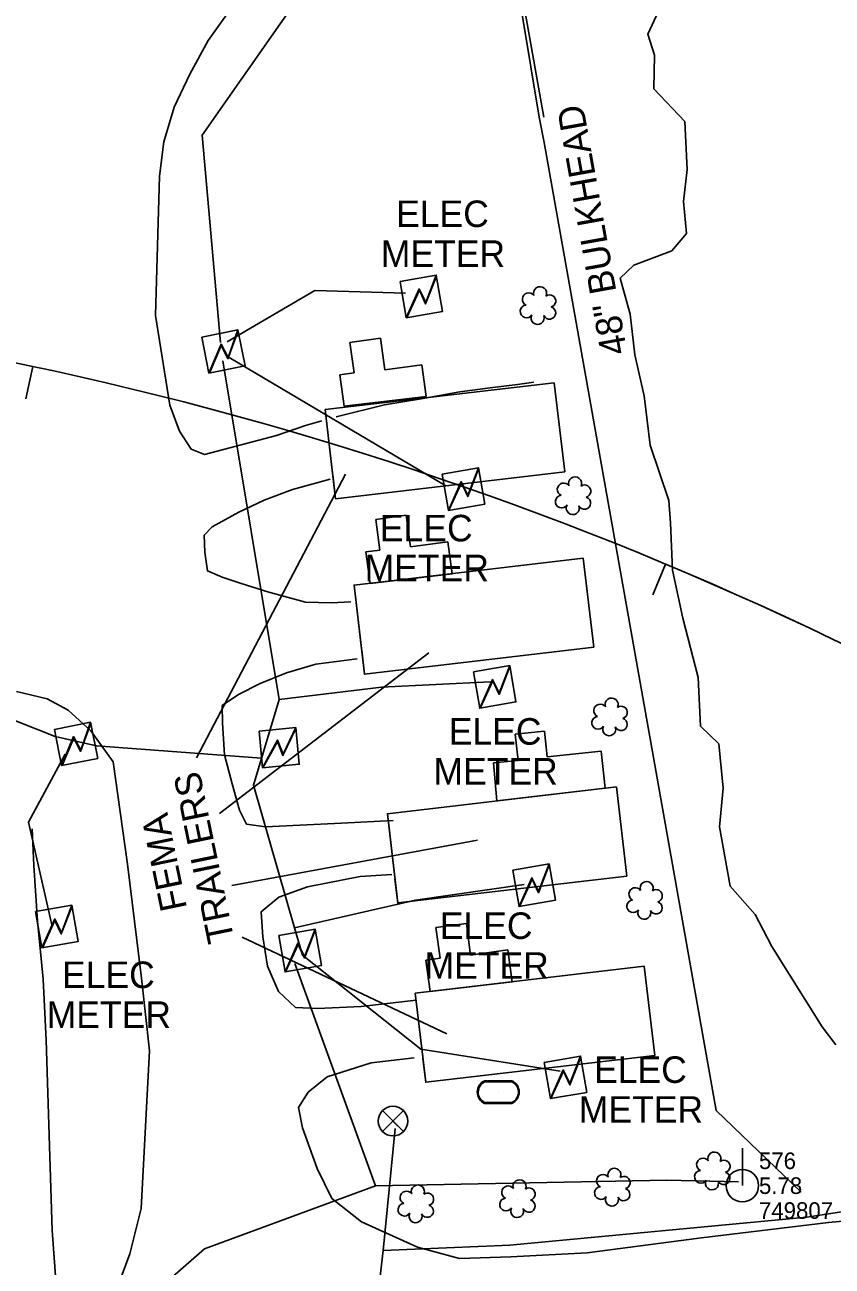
# Model space of a CAD drawing. Extents: x 3040896 to 3051146, y 687568 to 732976.
# Drawn here: x 3049678.5 to 3049800.1, y 691433.7 to 691620.7 of the extents above; entities that cross this region are included whole.
import ezdxf

# ---------------------------------------------------------------- set-up
doc = ezdxf.new("R2010")
doc.units = 0
for name, color, linetype in [('Default', 7, 'Continuous'), ('Exist Building', 7, 'Continuous'), ('Exist Building Leader', 7, 'Continuous'), ('Exist Building Text', 7, 'Continuous'), ('Exist Hydro Stream or Body of Water', 7, 'Continuous'), ('Exist Other Culture Area Outline', 7, 'Continuous'), ('Exist Other Culture Fence Line', 7, 'Continuous'), ('Exist Roads Soil', 7, 'Continuous'), ('Exist Utilities Power Pole CELL', 7, 'Continuous'), ('Exist Utilities Power Pole Cogo Comment', 7, 'Continuous'), ('Exist Utilities Power Pole Cogo Elevation', 7, 'Continuous'), ('Exist Utilities Power Pole Cogo Number', 7, 'Continuous'), ('Exist Utilities Power Transformer CELL', 7, 'Continuous'), ('Exist Utilities Power Transformer Text', 7, 'Continuous'), ('Exist Utilities Power UG Cable SUE', 7, 'Continuous'), ('Exist Utilities Water Meter CELL', 7, 'Continuous'), ('Exist Utilities Water UG Line SUE', 7, 'Continuous'), ('Exist Utilities Water Valve CELL', 7, 'Continuous'), ('Exist Vegetation Shrub CELL', 7, 'Continuous'), ('Prop Horizontal Alignment', 7, 'Continuous'), ('Prop Horizontal Alignment Tick Small', 7, 'Continuous')]:
    doc.layers.add(name, color=color, linetype=linetype)

# ---------------------------------------------------------------- blocks, each defined once
blk = doc.blocks.new('EXIST UTILITIES POWER POLE')
at = {"layer": 'Exist Utilities Power Pole CELL'}
for q in [(0, 0.1125), (0, 0)]:
    blk.add_line((0, 0), q, dxfattribs=at)
blk.add_circle((0, 0), 0.049, dxfattribs=at)

msp = doc.modelspace()

# ---------------------------------------------------------------- linework, layer by layer
at = {"layer": 'Default'}
msp.add_arc((3049568.82, 691046.89), 534, 341.451, 92.5145, dxfattribs=at)
at = {"layer": 'Exist Building'}
for p, q in [((3049723.72, 691562.76), (3049758.23, 691566.81)), ((3049758.23, 691566.81), (3049759.81, 691553.38)), ((3049725.3, 691549.33), (3049724.88, 691552.93)), ((3049759.81, 691553.38), (3049725.3, 691549.33)), ((3049728.09, 691536.31), (3049762.6, 691540.36)), ((3049762.6, 691540.36), (3049764.17, 691526.94)), ((3049729.66, 691522.89), (3049729.24, 691526.49)), ((3049764.17, 691526.94), (3049729.66, 691522.89)), ((3049733.09, 691501.86), (3049767.6, 691505.91)), ((3049767.6, 691505.91), (3049769.17, 691492.48)), ((3049734.67, 691488.43), (3049734.24, 691492.03)), ((3049769.17, 691492.48), (3049734.67, 691488.43)), ((3049737.29, 691474.83), (3049771.8, 691478.88)), ((3049771.8, 691478.88), (3049773.38, 691465.45)), ((3049738.45, 691465.01), (3049738.42, 691465.24)), ((3049738.87, 691461.4), (3049738.45, 691465.01)), ((3049773.38, 691465.45), (3049738.87, 691461.4))]:
    msp.add_line(p, q, dxfattribs=at)
for points in [[(3049755.98, 691606.8), (3049750.9, 691637.5), (3049758.34, 691691.09), (3049768.52, 691719.89), (3049771.09, 691727.08), (3049771.09, 691727.08), (3049778.88, 691749.84)], [(3049756.7, 691602.98), (3049755.98, 691606.8)], [(3049795.41, 691444.87), (3049782.63, 691457.14), (3049773.2, 691510.32), (3049756.7, 691602.98)], [(3049724.88, 691552.93), (3049725.3, 691549.33), (3049723.72, 691562.76), (3049724.85, 691553.17)], [(3049729.24, 691526.49), (3049729.66, 691522.89), (3049728.09, 691536.31), (3049729.21, 691526.73)], [(3049734.24, 691492.03), (3049734.67, 691488.43), (3049733.09, 691501.86), (3049734.22, 691492.27)], [(3049738.45, 691465.01), (3049738.87, 691461.4), (3049737.29, 691474.83), (3049738.42, 691465.24)]]:
    msp.add_lwpolyline(points, dxfattribs=at)
at = {"layer": 'Exist Building Leader'}
for points in [[(3049726.8, 691553.05), (3049704.32, 691510.28)], [(3049739.36, 691526.1), (3049707.79, 691501.88)], [(3049746.66, 691497.9), (3049709.67, 691491.05)], [(3049742.05, 691468.72), (3049711.2, 691483.29)]]:
    msp.add_lwpolyline(points, dxfattribs=at)
at = {"layer": 'Exist Hydro Stream or Body of Water'}
msp.add_lwpolyline([(3049800.65, 691467.07), (3049798.59, 691469.78), (3049791.02, 691481.88), (3049788.51, 691486.71), (3049784.73, 691490.97), (3049783.13, 691499.87), (3049783.68, 691505.73), (3049783, 691512.42), (3049780.24, 691515.05), (3049779.89, 691522.4), (3049777.61, 691531.35), (3049776.06, 691538.55), (3049775.72, 691545.72), (3049775.48, 691549.08), (3049772.67, 691557.4), (3049771.76, 691564.82), (3049770.36, 691570.99), (3049769.66, 691577.15), (3049768.15, 691582.57), (3049770.22, 691584.52), (3049775.94, 691586.66), (3049778.17, 691589.31), (3049777.68, 691594.12), (3049778.26, 691598.93), (3049777.91, 691606.16), (3049773.23, 691611.1), (3049773.32, 691616.14), (3049772.31, 691619.32), (3049775.86, 691626.95)], dxfattribs=at)
at = {"layer": 'Exist Other Culture Area Outline'}
for p, q in [((3049727.46, 691572.89), (3049732.04, 691573.52)), ((3049728.09, 691568.29), (3049727.46, 691572.89)), ((3049732.04, 691573.52), (3049732.69, 691568.75)), ((3049732.69, 691568.75), (3049738.31, 691569.51)), ((3049738.31, 691569.51), (3049738.96, 691564.72)), ((3049725.96, 691568), (3049728.09, 691568.29)), ((3049726.61, 691563.27), (3049725.96, 691568)), ((3049738.96, 691564.72), (3049726.61, 691563.27)), ((3049731.34, 691546.2), (3049735.92, 691546.83)), ((3049731.97, 691541.6), (3049731.34, 691546.2)), ((3049735.92, 691546.83), (3049736.57, 691542.06)), ((3049736.57, 691542.06), (3049742.19, 691542.82)), ((3049742.19, 691542.82), (3049742.84, 691538.03)), ((3049729.85, 691541.31), (3049731.97, 691541.6)), ((3049730.49, 691536.58), (3049729.85, 691541.31)), ((3049742.84, 691538.03), (3049730.49, 691536.58)), ((3049752.37, 691513.87), (3049756.75, 691514.33)), ((3049756.75, 691514.33), (3049757.16, 691510.45)), ((3049752.79, 691509.89), (3049752.37, 691513.87)), ((3049757.16, 691510.45), (3049765.28, 691511.31)), ((3049765.28, 691511.31), (3049765.88, 691505.71)), ((3049749.09, 691509.56), (3049752.79, 691509.89)), ((3049749.59, 691503.8), (3049749.09, 691509.56)), ((3049765.88, 691505.71), (3049749.59, 691503.8)), ((3049740.4, 691484.72), (3049744.99, 691485.35)), ((3049741.03, 691480.11), (3049740.4, 691484.72)), ((3049744.99, 691485.35), (3049745.64, 691480.58)), ((3049745.64, 691480.58), (3049751.26, 691481.34)), ((3049751.26, 691481.34), (3049751.91, 691476.55)), ((3049738.91, 691479.82), (3049741.03, 691480.11)), ((3049739.56, 691475.1), (3049738.91, 691479.82)), ((3049751.91, 691476.55), (3049739.56, 691475.1))]:
    msp.add_line(p, q, dxfattribs=at)
at = {"layer": 'Exist Other Culture Fence Line'}
msp.add_lwpolyline([(3049756.64, 691606.83), (3049752.59, 691629.73), (3049751.31, 691637.28), (3049752.18, 691645.03), (3049753.41, 691652.45), (3049754.08, 691660.27), (3049755.4, 691667.08), (3049756.43, 691675.18), (3049757.69, 691683.17), (3049758.6, 691690.79), (3049761.05, 691697.94), (3049766.5, 691711.99), (3049780.64, 691753.04)], dxfattribs=at)
at = {"layer": 'Exist Roads Soil'}
for points in [[(3049711.27, 691625.67), (3049706.1, 691618.38), (3049703.33, 691613.3), (3049700.96, 691608.32), (3049699.41, 691603.08), (3049698.76, 691597.92), (3049698.15, 691576.95), (3049700.32, 691563.42), (3049701.77, 691559.52), (3049703.55, 691556.81), (3049705.55, 691555.97), (3049707.45, 691556.48), (3049716.38, 691558.88), (3049720.76, 691560.34), (3049723.24, 691561.06)], [(3049725.38, 691561.68), (3049732.68, 691563.47), (3049738.17, 691564.38), (3049744.02, 691565.44), (3049748.6, 691566.04), (3049752.7, 691566.54), (3049755.16, 691566.89)], [(3049724.47, 691552.28), (3049718.83, 691550.71), (3049714.56, 691549.12), (3049710.74, 691547.28), (3049706.71, 691545.08), (3049705.49, 691543.83), (3049705.62, 691541.26), (3049705.99, 691538.45), (3049708.22, 691537.53), (3049710.91, 691536.63), (3049715.24, 691535.24), (3049720.77, 691533.72), (3049724.66, 691533.66), (3049727.58, 691533.79)], [(3049728.53, 691525.22), (3049722.33, 691524.4), (3049717.92, 691523.11), (3049713.95, 691521.47), (3049710.65, 691519.84), (3049708.19, 691518.17), (3049708.27, 691515.5), (3049708.58, 691510.75), (3049709.71, 691506.36), (3049710.82, 691502.38), (3049711.88, 691500.28), (3049714.73, 691499.9), (3049719.91, 691500.14), (3049726.19, 691500.44), (3049733.98, 691500.87)], [(3049677.22, 691520.29), (3049681.85, 691519.16), (3049684.99, 691517.47), (3049688.42, 691514.38), (3049691.77, 691509.68), (3049693.95, 691494.26), (3049696.06, 691477.11), (3049697.28, 691466.14), (3049695.99, 691442.41), (3049694.3, 691435.58), (3049691.53, 691428.12), (3049689.42, 691423.44), (3049687.61, 691420.68), (3049685.46, 691419.64), (3049684.01, 691420.12), (3049683.53, 691424.1), (3049683.21, 691430.89), (3049682.61, 691439.08), (3049681.7, 691467.75), (3049681.27, 691476.92), (3049680.41, 691485.7), (3049679.84, 691494.09), (3049679.57, 691499.57)], [(3049733.77, 691492.73), (3049729, 691492.42), (3049721.08, 691490.84), (3049716.73, 691489.32), (3049714.11, 691487.1), (3049714.36, 691483.33), (3049715.05, 691478.88), (3049716.69, 691475.07), (3049719.27, 691472.67), (3049722.57, 691472.53), (3049729.14, 691472.84), (3049737.41, 691473.79)], [(3049737.15, 691465.11), (3049730.65, 691464.33), (3049724.03, 691462.25), (3049721.15, 691459.9), (3049719.72, 691457.63), (3049720.29, 691454.53), (3049722.54, 691448.4), (3049724.73, 691443.92), (3049729.19, 691440.4), (3049737.63, 691436.56), (3049743.94, 691434.88), (3049751.7, 691435.13), (3049763.17, 691435.69), (3049780.43, 691437.98), (3049799.52, 691440.3), (3049811.46, 691441.37), (3049823.2, 691442.92), (3049849.97, 691446.56), (3049883.22, 691449.69)]]:
    msp.add_lwpolyline(points, dxfattribs=at)
at = {"layer": 'Exist Utilities Power Transformer CELL'}
for p, q in [((3049738.24, 691579.99), (3049738.24, 691579.99)), ((3049708.43, 691571.69), (3049708.43, 691571.69)), ((3049744.59, 691550.96), (3049744.59, 691550.96)), ((3049749.3, 691521.15), (3049749.3, 691521.15)), ((3049686.24, 691512.55), (3049686.24, 691512.55)), ((3049716.85, 691511.99), (3049716.85, 691511.99)), ((3049755.23, 691491.27), (3049755.23, 691491.27)), ((3049683.36, 691485.05), (3049683.36, 691485.05)), ((3049719.99, 691481.42), (3049719.99, 691481.42)), ((3049759.97, 691462.32), (3049759.97, 691462.32))]:
    msp.add_line(p, q, dxfattribs=at)
for points in [[(3049735, 691582.08), (3049740.47, 691583.02), (3049741.41, 691577.55), (3049735.94, 691576.6)], [(3049705.13, 691573.69), (3049710.57, 691574.78), (3049711.67, 691569.34), (3049706.22, 691568.25)], [(3049741.34, 691553.05), (3049746.81, 691553.99), (3049747.76, 691548.52), (3049742.29, 691547.58)], [(3049746.05, 691523.24), (3049751.52, 691524.19), (3049752.47, 691518.72), (3049747, 691517.77)], [(3049682.94, 691514.55), (3049688.38, 691515.64), (3049689.47, 691510.2), (3049684.03, 691509.11)], [(3049713.77, 691514.32), (3049719.3, 691514.84), (3049719.82, 691509.32), (3049714.29, 691508.79)], [(3049751.99, 691493.36), (3049757.46, 691494.31), (3049758.4, 691488.84), (3049752.93, 691487.89)], [(3049680.11, 691487.14), (3049685.59, 691488.09), (3049686.53, 691482.62), (3049681.06, 691481.67)], [(3049716.75, 691483.51), (3049722.22, 691484.46), (3049723.16, 691478.99), (3049717.69, 691478.04)], [(3049756.72, 691464.41), (3049762.19, 691465.36), (3049763.14, 691459.89), (3049757.67, 691458.94)]]:
    msp.add_lwpolyline(points, close=True, dxfattribs=at)
for points in [[(3049735.94, 691576.6), (3049737.88, 691580.94), (3049738.87, 691578.87), (3049740.47, 691583.02)], [(3049736.01, 691576.62), (3049737.91, 691580.73), (3049738.86, 691578.68), (3049740.49, 691582.87)], [(3049706.22, 691568.25), (3049708.04, 691572.63), (3049709.09, 691570.59), (3049710.57, 691574.78)], [(3049706.29, 691568.26), (3049708.08, 691572.43), (3049709.08, 691570.41), (3049710.6, 691574.63)], [(3049742.29, 691547.58), (3049744.22, 691551.92), (3049745.22, 691549.84), (3049746.81, 691553.99)], [(3049742.36, 691547.59), (3049744.26, 691551.71), (3049745.21, 691549.66), (3049746.84, 691553.84)], [(3049747, 691517.77), (3049748.93, 691522.11), (3049749.93, 691520.04), (3049751.52, 691524.19)], [(3049747.07, 691517.78), (3049748.97, 691521.9), (3049749.92, 691519.85), (3049751.55, 691524.04)], [(3049684.03, 691509.11), (3049685.84, 691513.49), (3049686.9, 691511.45), (3049688.38, 691515.64)], [(3049684.1, 691509.12), (3049685.89, 691513.29), (3049686.89, 691511.26), (3049688.41, 691515.49)], [(3049714.29, 691508.79), (3049716.55, 691512.97), (3049717.39, 691510.83), (3049719.3, 691514.84)], [(3049714.36, 691508.8), (3049716.57, 691512.76), (3049717.36, 691510.64), (3049719.31, 691514.69)], [(3049752.93, 691487.89), (3049754.86, 691492.23), (3049755.86, 691490.16), (3049757.46, 691494.31)], [(3049753, 691487.9), (3049754.9, 691492.02), (3049755.85, 691489.97), (3049757.48, 691494.16)], [(3049681.06, 691481.67), (3049682.99, 691486.01), (3049683.99, 691483.94), (3049685.59, 691488.09)], [(3049681.13, 691481.68), (3049683.03, 691485.8), (3049683.98, 691483.75), (3049685.61, 691487.94)], [(3049717.69, 691478.04), (3049719.62, 691482.38), (3049720.62, 691480.31), (3049722.22, 691484.46)], [(3049717.76, 691478.05), (3049719.66, 691482.17), (3049720.61, 691480.12), (3049722.24, 691484.31)], [(3049757.67, 691458.94), (3049759.6, 691463.28), (3049760.6, 691461.21), (3049762.19, 691465.36)], [(3049757.74, 691458.95), (3049759.64, 691463.07), (3049760.59, 691461.02), (3049762.22, 691465.21)]]:
    msp.add_lwpolyline(points, dxfattribs=at)
at = {"layer": 'Exist Utilities Power UG Cable SUE'}
for p, q in [((3049709.27, 691570.59), (3049741.9, 691551.27)), ((3049719.15, 691479.31), (3049731.33, 691445.81))]:
    msp.add_line(p, q, dxfattribs=at)
for points in [[(3049707.97, 691572.88), (3049705.2, 691604.1), (3049722.83, 691629.33), (3049726.27, 691654.53), (3049709.75, 691679.93)], [(3049708.94, 691572.95), (3049722.19, 691580.72), (3049735.83, 691580.31)], [(3049708.32, 691570.12), (3049716.82, 691519.09)], [(3049633.39, 691534.62), (3049654.98, 691524.61), (3049683.08, 691513.48), (3049689.28, 691512.08), (3049714.13, 691510.24)], [(3049716.82, 691519.09), (3049732.2, 691520.92), (3049748.57, 691521.73)], [(3049716.82, 691519.09), (3049712.92, 691506.16), (3049719.13, 691484.69)], [(3049682.55, 691485.14), (3049679.05, 691500.58), (3049684.58, 691510.83)], [(3049719.13, 691484.69), (3049737.32, 691488.83), (3049753.69, 691491.19)], [(3049719.13, 691484.69), (3049720.29, 691480.54), (3049738.12, 691466.38), (3049759.12, 691463.06)], [(3049636.2, 691404.98), (3049651.49, 691404.46), (3049673.97, 691411.2), (3049687.92, 691420.88), (3049705.57, 691436.3), (3049731.33, 691445.81), (3049775.17, 691446.66), (3049786.01, 691446.41)]]:
    msp.add_lwpolyline(points, dxfattribs=at)
at = {"layer": 'Exist Utilities Water Meter CELL'}
msp.add_line((3049749.8, 691459.93), (3049749.8, 691459.93), dxfattribs=at)
for points in [[(3049747.76, 691461.63), (3049751.84, 691461.63)], [(3049747.76, 691461.49), (3049751.84, 691461.49)], [(3049751.84, 691458.37), (3049747.74, 691458.37)], [(3049751.84, 691458.23), (3049747.74, 691458.23)]]:
    msp.add_lwpolyline(points, dxfattribs=at)
for centre, radius, start, end in [((3049748.49, 691459.93), 1.86, 113.178, 245.9794), ((3049748.51, 691459.92), 1.73, 115.3009, 243.7824), ((3049751.09, 691459.93), 1.86, 293.6483, 66.3084), ((3049751.11, 691459.93), 1.73, 295.1272, 64.8728)]:
    msp.add_arc(centre, radius, start, end, dxfattribs=at)
at = {"layer": 'Exist Utilities Water UG Line SUE'}
msp.add_line((3049732.45, 691436.05), (3049734.29, 691454.43), dxfattribs=at)
msp.add_lwpolyline([(3049728.71, 691406.62), (3049731.13, 691424.38), (3049732.45, 691436.05), (3049751.52, 691436.86), (3049796.28, 691441.1), (3049881.21, 691454.15), (3049962.23, 691465.69), (3050053.09, 691465.55), (3050102.54, 691464.69), (3050145.56, 691465.65), (3050188.31, 691463.58), (3050198.94, 691463.12)], dxfattribs=at)
at = {"layer": 'Exist Utilities Water Valve CELL'}
msp.add_lwpolyline([(3049735.52, 691457.14), (3049732.37, 691453.99), (3049733.94, 691455.56), (3049735.52, 691453.99), (3049732.37, 691457.14)], dxfattribs=at)
msp.add_circle((3049733.94, 691455.56), 2.23, dxfattribs=at)
at = {"layer": 'Exist Vegetation Shrub CELL'}
for p, q in [((3049755.87, 691578.25), (3049755.87, 691578.25)), ((3049761.15, 691549.6), (3049761.15, 691549.6)), ((3049766.64, 691516.27), (3049766.64, 691516.27)), ((3049771.92, 691488.63), (3049771.92, 691488.63)), ((3049782.13, 691447.87), (3049782.13, 691447.87)), ((3049767.06, 691445.42), (3049767.06, 691445.42)), ((3049752.77, 691443.69), (3049752.77, 691443.69)), ((3049737.46, 691442.91), (3049737.46, 691442.91))]:
    msp.add_line(p, q, dxfattribs=at)
for centre, radius, start, end in [((3049754.39, 691579.38), 0.968, 35.8908, 245.4216), ((3049756.1, 691580.29), 0.99, 334.8391, 200.4717), ((3049757.54, 691579.12), 0.929, 284.4567, 126.0861), ((3049754.07, 691577.55), 0.955, 95.1099, 327.9534), ((3049757.51, 691577.32), 0.937, 204.9913, 73.4601), ((3049755.74, 691576.57), 0.984, 151.2797, 21.387), ((3049759.66, 691550.73), 0.968, 35.8908, 245.4216), ((3049761.37, 691551.64), 0.99, 334.8391, 200.4717), ((3049759.35, 691548.9), 0.955, 95.1099, 327.9534), ((3049762.82, 691550.47), 0.929, 284.4567, 126.0861), ((3049761.02, 691547.92), 0.984, 151.2797, 21.387), ((3049762.78, 691548.67), 0.937, 204.9913, 73.4601), ((3049765.16, 691517.4), 0.968, 35.8908, 245.4216), ((3049766.87, 691518.31), 0.99, 334.8391, 200.4717), ((3049768.31, 691517.14), 0.929, 284.4567, 126.0861), ((3049764.84, 691515.57), 0.955, 95.1099, 327.9534), ((3049768.28, 691515.34), 0.937, 204.9913, 73.4601), ((3049766.51, 691514.59), 0.984, 151.2797, 21.387), ((3049770.44, 691489.75), 0.968, 35.8908, 245.4216), ((3049772.15, 691490.67), 0.99, 334.8391, 200.4717), ((3049773.59, 691489.5), 0.929, 284.4567, 126.0861), ((3049770.12, 691487.92), 0.955, 95.1099, 327.9534), ((3049773.56, 691487.7), 0.937, 204.9913, 73.4601), ((3049771.79, 691486.94), 0.984, 151.2797, 21.387), ((3049782.35, 691449.91), 0.99, 334.8391, 200.4717), ((3049780.64, 691448.99), 0.968, 35.8908, 245.4216), ((3049783.8, 691448.74), 0.929, 284.4567, 126.0861), ((3049765.57, 691446.55), 0.968, 35.8908, 245.4216), ((3049767.29, 691447.46), 0.99, 334.8391, 200.4717), ((3049768.73, 691446.29), 0.929, 284.4567, 126.0861), ((3049780.33, 691447.16), 0.955, 95.1099, 327.9534), ((3049783.76, 691446.94), 0.937, 204.9913, 73.4601), ((3049735.98, 691444.04), 0.968, 35.8908, 245.4216), ((3049737.69, 691444.95), 0.99, 334.8391, 200.4717), ((3049751.29, 691444.82), 0.968, 35.8908, 245.4216), ((3049753, 691445.73), 0.99, 334.8391, 200.4717), ((3049754.44, 691444.56), 0.929, 284.4567, 126.0861), ((3049765.26, 691444.72), 0.955, 95.1099, 327.9534), ((3049768.69, 691444.49), 0.937, 204.9913, 73.4601), ((3049782, 691446.18), 0.984, 151.2797, 21.387), ((3049735.66, 691442.21), 0.955, 95.1099, 327.9534), ((3049739.13, 691443.78), 0.929, 284.4567, 126.0861), ((3049750.97, 691442.99), 0.955, 95.1099, 327.9534), ((3049754.41, 691442.76), 0.937, 204.9913, 73.4601), ((3049766.93, 691443.74), 0.984, 151.2797, 21.387), ((3049737.33, 691441.23), 0.984, 151.2797, 21.387), ((3049739.1, 691441.99), 0.937, 204.9913, 73.4601), ((3049752.64, 691442.01), 0.984, 151.2797, 21.387)]:
    msp.add_arc(centre, radius, start, end, dxfattribs=at)
at = {"layer": 'Prop Horizontal Alignment'}
msp.add_arc((3049568.82, 691046.89), 534, 341.451, 92.5147, dxfattribs=at)
at = {"layer": 'Prop Horizontal Alignment Tick Small'}
for p, q in [((3049679.69, 691569.25), (3049678.65, 691564.36)), ((3049775, 691539.48), (3049773.07, 691534.87))]:
    msp.add_line(p, q, dxfattribs=at)

# ---------------------------------------------------------------- block references
at = {"layer": 'Exist Utilities Power Pole CELL', "xscale": 50, "yscale": 50}
msp.add_blockref('EXIST UTILITIES POWER POLE', (3049786.57, 691445.83), dxfattribs=at)

# ---------------------------------------------------------------- texts
at = {"layer": 'Exist Building Text'}
for s, rotation, p in [('48" BULKHEAD', 100.1193, (3049769.25, 691571.36)), ('TRAILERS', 101.6321, (3049710.06, 691482.83)), ('FEMA', 101.6321, (3049702.94, 691487.64))]:
    msp.add_text(s, height=4, rotation=rotation, dxfattribs=at).set_placement(p)
at = {"layer": 'Exist Utilities Power Pole Cogo Comment'}
msp.add_text('749807', height=2.5, dxfattribs=at).set_placement((3049789.07, 691440.83))
at = {"layer": 'Exist Utilities Power Pole Cogo Elevation'}
msp.add_text('5.78', height=2.5, dxfattribs=at).set_placement((3049789.07, 691444.58))
at = {"layer": 'Exist Utilities Power Pole Cogo Number'}
msp.add_text('576', height=2.5, dxfattribs=at).set_placement((3049789.07, 691448.33))
at = {"layer": 'Exist Utilities Power Transformer Text'}
for s, p in [('ELEC', (3049734.41, 691590.26)), ('METER', (3049732.11, 691584.26)), ('ELEC', (3049731.97, 691542.9)), ('METER', (3049729.67, 691536.9)), ('ELEC', (3049742.34, 691512.27)), ('METER', (3049740.04, 691506.27)), ('ELEC', (3049740.99, 691483)), ('METER', (3049738.69, 691477)), ('ELEC', (3049684.08, 691475.6)), ('METER', (3049681.78, 691469.6)), ('ELEC', (3049764.23, 691461.31)), ('METER', (3049761.93, 691455.31))]:
    msp.add_text(s, height=4, dxfattribs=at).set_placement(p)

doc.saveas('drawing.dxf')
